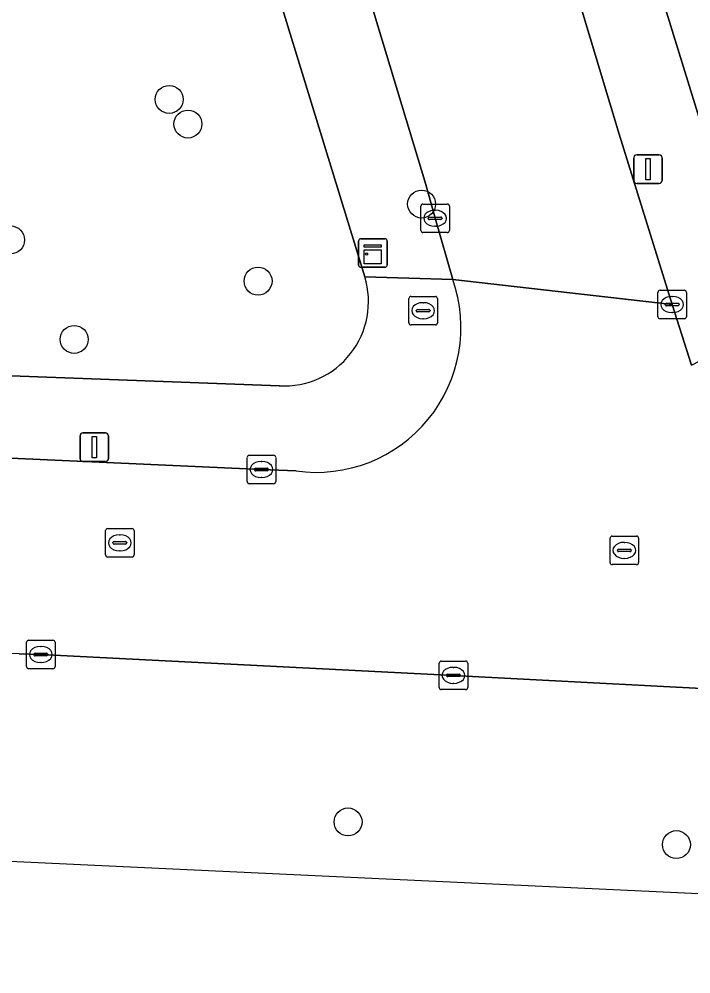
# Model space of a CAD drawing. Extents: x 161248 to 161848, y 384871 to 385383.
# Drawn here: x 161437.48 to 161461.02, y 384880.89 to 384914.33 of the extents above; entities that cross this region are included whole.
import ezdxf

# ---------------------------------------------------------------- set-up
doc = ezdxf.new("R2010")
doc.units = 0
for name, color, linetype in [('IMGEO_Berm_groen', 7, 'Continuous'), ('IMGEO_Boom', 7, 'Continuous'), ('IMGEO_Brandkraan', 7, 'Continuous'), ('IMGEO_Erf', 7, 'Continuous'), ('IMGEO_Kast', 7, 'Continuous'), ('IMGEO_Kolk', 7, 'Continuous'), ('IMGEO_Lichtmast', 7, 'Continuous'), ('IMGEO_Pand', 7, 'Continuous'), ('IMGEO_Rijbaan_lokaal_open', 7, 'Continuous'), ('IMGEO_Rioolput', 7, 'Continuous'), ('IMGEO_Voetpad_open', 7, 'Continuous')]:
    doc.layers.add(name, color=color, linetype=linetype)

msp = doc.modelspace()

# ---------------------------------------------------------------- linework, layer by layer
at = {"layer": 'IMGEO_Berm_groen'}
for points in [[(161594.701, 384882.499), (161594.709, 384882.686), (161587.754, 384882.945), (161578.585, 384883.414), (161564.755, 384883.961), (161553.631, 384884.443), (161549.641, 384884.61), (161543.014, 384884.888), (161528.41, 384885.51), (161516.282, 384885.98), (161504.167, 384886.488), (161500, 384886.678), (161491.061, 384887.085), (161487.893, 384887.217), (161488.111, 384889.666), (161487.937, 384889.675), (161474.955, 384890.148), (161470.772, 384890.376), (161468.545, 384890.508), (161452.703, 384891.345), (161438.246, 384892.076), (161437.485, 384892.094)], [(161417.572, 384886.526), (161433.198, 384885.047), (161433.661, 384885.003), (161462.543, 384883.65), (161521.484, 384880.889)]]:
    msp.add_lwpolyline(points, dxfattribs=at)
msp.add_arc((161435.777, 384866.344), 25.807, 86.2042, 108.542, dxfattribs=at)
at = {"layer": 'IMGEO_Boom'}
for centre in [(161442.744, 384911.515), (161443.399, 384910.654), (161451.587, 384907.851), (161437.186, 384906.596), (161445.858, 384905.152), (161439.415, 384903.11), (161449.012, 384886.211), (161460.516, 384885.417)]:
    msp.add_circle(centre, 0.489, dxfattribs=at)
at = {"layer": 'IMGEO_Brandkraan'}
for p, q in [((161451.142, 384903.691), (161451.142, 384904.543)), ((161451.217, 384904.617), (161452.069, 384904.617)), ((161452.143, 384904.543), (161452.143, 384903.691)), ((161451.444, 384904.16), (161451.842, 384904.16)), ((161451.63, 384904.397), (161451.655, 384904.397)), ((161451.401, 384904.111), (161451.401, 384904.123)), ((161451.839, 384904.074), (161451.441, 384904.074)), ((161451.653, 384903.837), (161451.628, 384903.837)), ((161451.885, 384904.123), (161451.885, 384904.111)), ((161452.069, 384903.617), (161451.217, 384903.617))]:
    msp.add_line(p, q, dxfattribs=at)
for points in [[(161451.142, 384903.691), (161451.142, 384904.543)], [(161451.217, 384904.617), (161452.069, 384904.617)], [(161452.143, 384904.543), (161452.143, 384903.691)], [(161452.069, 384903.617), (161451.217, 384903.617)]]:
    msp.add_lwpolyline(points, dxfattribs=at)
for centre, radius, start, end in [((161451.219, 384904.541), 0.0765, 91.552, 178.448), ((161451.219, 384904.541), 0.0765, 91.552, 178.448), ((161452.067, 384904.541), 0.0765, 1.552, 88.448), ((161452.067, 384904.541), 0.0765, 1.552, 88.448), ((161451.441, 384904.12), 0.0403, 85.8775, 175.7526), ((161451.846, 384904.122), 0.0386, 1.7309, 96.639), ((161451.438, 384904.11), 0.0366, 178.938, 274.7102), ((161451.842, 384904.117), 0.043, 264.8664, 352.4533), ((161451.219, 384903.693), 0.0765, 181.552, 268.448), ((161451.219, 384903.693), 0.0765, 181.552, 268.448), ((161452.067, 384903.693), 0.0765, 271.552, 358.448), ((161452.067, 384903.693), 0.0765, 271.552, 358.448)]:
    msp.add_arc(centre, radius, start, end, dxfattribs=at)
for centre, major_axis, ratio, start_param, end_param in [((161451.629, 384904.117), (-0.387, 0.002), 0.722429, 4.712389, 7.853982), ((161451.654, 384904.117), (-0.39, 0.002), 0.717154, 1.570796, 4.712389)]:
    msp.add_ellipse(centre, major_axis=major_axis, ratio=ratio, start_param=start_param, end_param=end_param, dxfattribs=at)
at = {"layer": 'IMGEO_Erf'}
for points in [[(161449.597, 384905.304), (161438.466, 384941.532)], [(161392.69, 384903.491), (161446.603, 384901.485)]]:
    msp.add_lwpolyline(points, dxfattribs=at)
msp.add_arc((161446.772, 384904.435), 2.955, 266.7147, 17.0942, dxfattribs=at)
at = {"layer": 'IMGEO_Kast'}
for p, q in [((161449.381, 384905.712), (161449.381, 384906.553)), ((161449.381, 384906.553), (161449.381, 384905.712)), ((161449.456, 384906.637), (161450.297, 384906.637)), ((161450.297, 384906.637), (161449.456, 384906.637)), ((161450.381, 384906.562), (161450.381, 384905.721)), ((161450.381, 384905.721), (161450.381, 384906.562)), ((161450.306, 384905.637), (161449.465, 384905.637)), ((161449.465, 384905.637), (161450.306, 384905.637))]:
    msp.add_line(p, q, dxfattribs=at)
for points in [[(161449.576, 384906.427), (161450.176, 384906.427), (161450.176, 384906.342), (161449.576, 384906.342), (161449.576, 384906.427)], [(161449.576, 384906.252), (161450.176, 384906.252), (161450.176, 384905.763), (161449.576, 384905.763), (161449.576, 384906.252)]]:
    msp.add_lwpolyline(points, dxfattribs=at)
msp.add_circle((161449.66, 384906.101), 0.0377, dxfattribs=at)
for centre, start, end in [((161449.459, 384906.559), 92.4484, 184.2845), ((161449.459, 384906.559), 92.4484, 184.2845), ((161450.303, 384906.559), 2.4484, 94.2845), ((161450.303, 384906.559), 2.4484, 94.2845), ((161449.459, 384905.715), 182.4484, 274.2845), ((161449.459, 384905.715), 182.4484, 274.2845), ((161450.303, 384905.715), 272.4484, 4.2845), ((161450.303, 384905.715), 272.4484, 4.2845)]:
    msp.add_arc(centre, 0.0779, start, end, dxfattribs=at)
at = {"layer": 'IMGEO_Kolk'}
for p, q in [((161451.635, 384907.853), (161452.487, 384907.853)), ((161451.56, 384906.927), (161451.56, 384907.779)), ((161452.048, 384907.633), (161452.073, 384907.633)), ((161452.561, 384907.779), (161452.561, 384906.927)), ((161451.819, 384907.347), (161451.819, 384907.359)), ((161452.257, 384907.31), (161451.859, 384907.31)), ((161451.862, 384907.396), (161452.26, 384907.396)), ((161452.303, 384907.359), (161452.303, 384907.347)), ((161452.487, 384906.853), (161451.635, 384906.853)), ((161452.071, 384907.073), (161452.046, 384907.073)), ((161459.942, 384904.832), (161460.794, 384904.832)), ((161459.867, 384903.906), (161459.867, 384904.758)), ((161460.355, 384904.612), (161460.38, 384904.612)), ((161460.868, 384904.758), (161460.868, 384903.906)), ((161460.126, 384904.326), (161460.126, 384904.338)), ((161460.564, 384904.289), (161460.166, 384904.289)), ((161460.169, 384904.375), (161460.567, 384904.375)), ((161460.61, 384904.338), (161460.61, 384904.326)), ((161460.794, 384903.832), (161459.942, 384903.832)), ((161460.378, 384904.052), (161460.353, 384904.052)), ((161445.475, 384898.129), (161445.475, 384898.981)), ((161445.55, 384899.055), (161446.402, 384899.055)), ((161445.963, 384898.835), (161445.988, 384898.835)), ((161446.476, 384898.981), (161446.476, 384898.129)), ((161445.734, 384898.549), (161445.734, 384898.561)), ((161446.172, 384898.512), (161445.774, 384898.512)), ((161445.777, 384898.598), (161446.175, 384898.598)), ((161446.218, 384898.561), (161446.218, 384898.549)), ((161445.986, 384898.275), (161445.961, 384898.275)), ((161446.402, 384898.055), (161445.55, 384898.055)), ((161458.191, 384895.296), (161458.191, 384896.148)), ((161458.266, 384896.222), (161459.118, 384896.222)), ((161459.192, 384896.148), (161459.192, 384895.296)), ((161458.679, 384896.002), (161458.704, 384896.002)), ((161458.45, 384895.716), (161458.45, 384895.728)), ((161458.888, 384895.679), (161458.49, 384895.679)), ((161458.493, 384895.765), (161458.891, 384895.765)), ((161458.934, 384895.728), (161458.934, 384895.716)), ((161459.118, 384895.222), (161458.266, 384895.222)), ((161458.702, 384895.442), (161458.677, 384895.442)), ((161437.745, 384891.65), (161437.745, 384892.502)), ((161437.82, 384892.576), (161438.672, 384892.576)), ((161438.746, 384892.502), (161438.746, 384891.65)), ((161438.047, 384892.119), (161438.445, 384892.119)), ((161438.233, 384892.356), (161438.258, 384892.356)), ((161438.004, 384892.07), (161438.004, 384892.082)), ((161438.442, 384892.033), (161438.044, 384892.033)), ((161438.256, 384891.796), (161438.231, 384891.796)), ((161438.488, 384892.082), (161438.488, 384892.07)), ((161452.277, 384891.845), (161453.129, 384891.845)), ((161438.672, 384891.576), (161437.82, 384891.576)), ((161452.202, 384890.919), (161452.202, 384891.771)), ((161452.69, 384891.625), (161452.715, 384891.625)), ((161453.203, 384891.771), (161453.203, 384890.919)), ((161452.461, 384891.339), (161452.461, 384891.351)), ((161452.899, 384891.302), (161452.501, 384891.302)), ((161452.504, 384891.388), (161452.902, 384891.388)), ((161452.945, 384891.351), (161452.945, 384891.339)), ((161453.129, 384890.845), (161452.277, 384890.845)), ((161452.713, 384891.065), (161452.688, 384891.065))]:
    msp.add_line(p, q, dxfattribs=at)
for points in [[(161451.635, 384907.853), (161452.487, 384907.853)], [(161451.56, 384906.927), (161451.56, 384907.779)], [(161452.561, 384907.779), (161452.561, 384906.927)], [(161452.487, 384906.853), (161451.635, 384906.853)], [(161459.942, 384904.832), (161460.794, 384904.832)], [(161459.867, 384903.906), (161459.867, 384904.758)], [(161460.868, 384904.758), (161460.868, 384903.906)], [(161460.794, 384903.832), (161459.942, 384903.832)], [(161445.475, 384898.129), (161445.475, 384898.981)], [(161445.55, 384899.055), (161446.402, 384899.055)], [(161446.476, 384898.981), (161446.476, 384898.129)], [(161446.402, 384898.055), (161445.55, 384898.055)], [(161458.191, 384895.296), (161458.191, 384896.148)], [(161458.266, 384896.222), (161459.118, 384896.222)], [(161459.192, 384896.148), (161459.192, 384895.296)], [(161459.118, 384895.222), (161458.266, 384895.222)], [(161437.745, 384891.65), (161437.745, 384892.502)], [(161437.82, 384892.576), (161438.672, 384892.576)], [(161438.746, 384892.502), (161438.746, 384891.65)], [(161452.277, 384891.845), (161453.129, 384891.845)], [(161438.672, 384891.576), (161437.82, 384891.576)], [(161452.202, 384890.919), (161452.202, 384891.771)], [(161453.203, 384891.771), (161453.203, 384890.919)], [(161453.129, 384890.845), (161452.277, 384890.845)]]:
    msp.add_lwpolyline(points, dxfattribs=at)
for centre, radius, start, end in [((161451.637, 384907.777), 0.0765, 91.552, 178.448), ((161451.637, 384907.777), 0.0765, 91.552, 178.448), ((161452.485, 384907.777), 0.0765, 1.552, 88.448), ((161452.485, 384907.777), 0.0765, 1.552, 88.448), ((161451.859, 384907.356), 0.0403, 85.8775, 175.7526), ((161451.856, 384907.346), 0.0366, 178.938, 274.7102), ((161452.26, 384907.353), 0.043, 264.8664, 352.4533), ((161452.264, 384907.358), 0.0386, 1.7309, 96.639), ((161451.637, 384906.929), 0.0765, 181.552, 268.448), ((161451.637, 384906.929), 0.0765, 181.552, 268.448), ((161452.485, 384906.929), 0.0765, 271.552, 358.448), ((161452.485, 384906.929), 0.0765, 271.552, 358.448), ((161459.944, 384904.756), 0.0765, 91.552, 178.448), ((161459.944, 384904.756), 0.0765, 91.552, 178.448), ((161460.792, 384904.756), 0.0765, 1.552, 88.448), ((161460.792, 384904.756), 0.0765, 1.552, 88.448), ((161460.166, 384904.335), 0.0403, 85.8775, 175.7526), ((161460.163, 384904.325), 0.0366, 178.938, 274.7102), ((161460.567, 384904.332), 0.043, 264.8664, 352.4533), ((161460.571, 384904.337), 0.0386, 1.7309, 96.639), ((161459.944, 384903.908), 0.0765, 181.552, 268.448), ((161459.944, 384903.908), 0.0765, 181.552, 268.448), ((161460.792, 384903.908), 0.0765, 271.552, 358.448), ((161460.792, 384903.908), 0.0765, 271.552, 358.448), ((161445.552, 384898.979), 0.0765, 91.552, 178.448), ((161445.552, 384898.979), 0.0765, 91.552, 178.448), ((161446.4, 384898.979), 0.0765, 1.552, 88.448), ((161446.4, 384898.979), 0.0765, 1.552, 88.448), ((161445.774, 384898.558), 0.0403, 85.8775, 175.7526), ((161445.771, 384898.548), 0.0366, 178.938, 274.7102), ((161446.175, 384898.555), 0.043, 264.8664, 352.4533), ((161446.179, 384898.56), 0.0386, 1.7309, 96.639), ((161445.552, 384898.131), 0.0765, 181.552, 268.448), ((161445.552, 384898.131), 0.0765, 181.552, 268.448), ((161446.4, 384898.131), 0.0765, 271.552, 358.448), ((161446.4, 384898.131), 0.0765, 271.552, 358.448), ((161458.268, 384896.146), 0.0765, 91.552, 178.448), ((161458.268, 384896.146), 0.0765, 91.552, 178.448), ((161459.116, 384896.146), 0.0765, 1.552, 88.448), ((161459.116, 384896.146), 0.0765, 1.552, 88.448), ((161458.49, 384895.725), 0.0403, 85.8775, 175.7526), ((161458.487, 384895.715), 0.0366, 178.938, 274.7102), ((161458.891, 384895.722), 0.043, 264.8664, 352.4533), ((161458.895, 384895.727), 0.0386, 1.7309, 96.639), ((161458.268, 384895.298), 0.0765, 181.552, 268.448), ((161458.268, 384895.298), 0.0765, 181.552, 268.448), ((161459.116, 384895.298), 0.0765, 271.552, 358.448), ((161459.116, 384895.298), 0.0765, 271.552, 358.448), ((161437.822, 384892.5), 0.0765, 91.552, 178.448), ((161437.822, 384892.5), 0.0765, 91.552, 178.448), ((161438.67, 384892.5), 0.0765, 1.552, 88.448), ((161438.67, 384892.5), 0.0765, 1.552, 88.448), ((161438.044, 384892.079), 0.0403, 85.8775, 175.7526), ((161438.449, 384892.081), 0.0386, 1.7309, 96.639), ((161438.041, 384892.069), 0.0366, 178.938, 274.7102), ((161438.445, 384892.076), 0.043, 264.8664, 352.4533), ((161452.279, 384891.769), 0.0765, 91.552, 178.448), ((161452.279, 384891.769), 0.0765, 91.552, 178.448), ((161453.127, 384891.769), 0.0765, 1.552, 88.448), ((161453.127, 384891.769), 0.0765, 1.552, 88.448), ((161437.822, 384891.652), 0.0765, 181.552, 268.448), ((161437.822, 384891.652), 0.0765, 181.552, 268.448), ((161438.67, 384891.652), 0.0765, 271.552, 358.448), ((161438.67, 384891.652), 0.0765, 271.552, 358.448), ((161452.501, 384891.348), 0.0403, 85.8775, 175.7526), ((161452.498, 384891.338), 0.0366, 178.938, 274.7102), ((161452.902, 384891.345), 0.043, 264.8664, 352.4533), ((161452.906, 384891.35), 0.0386, 1.7309, 96.639), ((161452.279, 384890.921), 0.0765, 181.552, 268.448), ((161452.279, 384890.921), 0.0765, 181.552, 268.448), ((161453.127, 384890.921), 0.0765, 271.552, 358.448), ((161453.127, 384890.921), 0.0765, 271.552, 358.448)]:
    msp.add_arc(centre, radius, start, end, dxfattribs=at)
for centre, major_axis, ratio, start_param, end_param in [((161452.047, 384907.353), (-0.387, 0.002), 0.722429, 4.712389, 7.853982), ((161452.072, 384907.353), (-0.39, 0.002), 0.717154, 1.570796, 4.712389), ((161460.354, 384904.332), (-0.387, 0.002), 0.722429, 4.712389, 7.853982), ((161460.379, 384904.332), (-0.39, 0.002), 0.717154, 1.570796, 4.712389), ((161445.962, 384898.555), (-0.387, 0.002), 0.722429, 4.712389, 7.853982), ((161445.987, 384898.555), (-0.39, 0.002), 0.717154, 1.570796, 4.712389), ((161458.678, 384895.722), (-0.387, 0.002), 0.722429, 4.712389, 7.853982), ((161458.703, 384895.722), (-0.39, 0.002), 0.717154, 1.570796, 4.712389), ((161438.232, 384892.076), (-0.387, 0.002), 0.722429, 4.712389, 7.853982), ((161438.257, 384892.076), (-0.39, 0.002), 0.717154, 1.570796, 4.712389), ((161452.689, 384891.345), (-0.387, 0.002), 0.722429, 4.712389, 7.853982), ((161452.714, 384891.345), (-0.39, 0.002), 0.717154, 1.570796, 4.712389)]:
    msp.add_ellipse(centre, major_axis=major_axis, ratio=ratio, start_param=start_param, end_param=end_param, dxfattribs=at)
at = {"layer": 'IMGEO_Lichtmast'}
for p, q in [((161459.123, 384909.576), (161459.913, 384909.576)), ((161459.913, 384909.576), (161459.123, 384909.576)), ((161459.023, 384908.676), (161459.023, 384909.476)), ((161459.023, 384909.476), (161459.023, 384908.676)), ((161460.013, 384909.476), (161460.013, 384908.676)), ((161460.013, 384908.676), (161460.013, 384909.476)), ((161459.913, 384908.576), (161459.123, 384908.576)), ((161459.123, 384908.576), (161459.913, 384908.576)), ((161439.722, 384899.834), (161440.512, 384899.834)), ((161440.512, 384899.834), (161439.722, 384899.834)), ((161439.622, 384898.934), (161439.622, 384899.734)), ((161439.622, 384899.734), (161439.622, 384898.934)), ((161440.612, 384899.734), (161440.612, 384898.934)), ((161440.612, 384898.934), (161440.612, 384899.734)), ((161440.512, 384898.834), (161439.722, 384898.834)), ((161439.722, 384898.834), (161440.512, 384898.834))]:
    msp.add_line(p, q, dxfattribs=at)
for points in [[(161459.443, 384909.451), (161459.593, 384909.451), (161459.593, 384908.701), (161459.443, 384908.701), (161459.443, 384909.451)], [(161440.042, 384899.709), (161440.192, 384899.709), (161440.192, 384898.959), (161440.042, 384898.959), (161440.042, 384899.709)]]:
    msp.add_lwpolyline(points, dxfattribs=at)
for centre, start, end in [((161459.123, 384909.476), 90, 180), ((161459.123, 384909.476), 90, 180), ((161459.913, 384909.476), 0, 90), ((161459.913, 384909.476), 360, 90), ((161459.123, 384908.676), 180, 270), ((161459.123, 384908.676), 180, 270), ((161459.913, 384908.676), 270, 0), ((161459.913, 384908.676), 270, 0), ((161439.722, 384899.734), 90, 180), ((161439.722, 384899.734), 90, 180), ((161440.512, 384899.734), 0, 90), ((161440.512, 384899.734), 360, 90), ((161439.722, 384898.934), 180, 270), ((161439.722, 384898.934), 180, 270), ((161440.512, 384898.934), 270, 0), ((161440.512, 384898.934), 270, 0)]:
    msp.add_arc(centre, 0.1, start, end, dxfattribs=at)
at = {"layer": 'IMGEO_Pand'}
msp.add_lwpolyline([(161500, 384915.713), (161473.166, 384917.063), (161470.469, 384917.199), (161465.842, 384917.432), (161465.803, 384917.137), (161460.304, 384915.459), (161459.563, 384917.873), (161459.445, 384917.85), (161459.171, 384917.798), (161462.997, 384905.435), (161464.028, 384903.912), (161465.471, 384902.789), (161467.205, 384902.169), (161472.472, 384901.888), (161474.197, 384901.793), (161474.4, 384901.782), (161474.445, 384902.333), (161474.306, 384903.145), (161482.079, 384903.557)], dxfattribs=at)
at = {"layer": 'IMGEO_Rijbaan_lokaal_open'}
for points in [[(161441.917, 384941.001), (161451.731, 384908.54), (161452.061, 384907.353), (161452.677, 384905.212), (161460.368, 384904.332), (161458.507, 384910.295), (161456.119, 384918.262), (161453.927, 384925.402), (161451.635, 384932.866), (161448.004, 384944.929)], [(161461.041, 384902.205), (161460.368, 384904.332), (161452.677, 384905.212)], [(161447.197, 384898.503), (161445.976, 384898.555), (161432.519, 384899.164), (161432.148, 384899.181), (161432.042, 384897.321), (161425.304, 384895.116)], [(161437.485, 384892.094), (161438.246, 384892.076), (161452.703, 384891.345), (161468.545, 384890.508), (161470.772, 384890.376), (161474.955, 384890.148), (161487.937, 384889.675), (161488.111, 384889.666), (161497.843, 384889.167)]]:
    msp.add_lwpolyline(points, dxfattribs=at)
for centre, radius, start, end in [((161447.896, 384903.525), 5.07, 262.0756, 19.4396), ((161435.777, 384866.344), 25.807, 86.2042, 108.542)]:
    msp.add_arc(centre, radius, start, end, dxfattribs=at)
at = {"layer": 'IMGEO_Rioolput'}
for p, q in [((161440.589, 384896.488), (161441.441, 384896.488)), ((161440.514, 384895.562), (161440.514, 384896.414)), ((161441.002, 384896.268), (161441.027, 384896.268)), ((161441.515, 384896.414), (161441.515, 384895.562)), ((161440.773, 384895.982), (161440.773, 384895.994)), ((161441.211, 384895.945), (161440.813, 384895.945)), ((161440.816, 384896.031), (161441.214, 384896.031)), ((161441.257, 384895.994), (161441.257, 384895.982)), ((161441.441, 384895.488), (161440.589, 384895.488)), ((161441.025, 384895.708), (161441, 384895.708))]:
    msp.add_line(p, q, dxfattribs=at)
for points in [[(161440.589, 384896.488), (161441.441, 384896.488)], [(161440.514, 384895.562), (161440.514, 384896.414)], [(161441.515, 384896.414), (161441.515, 384895.562)], [(161441.441, 384895.488), (161440.589, 384895.488)]]:
    msp.add_lwpolyline(points, dxfattribs=at)
for centre, radius, start, end in [((161440.591, 384896.412), 0.0765, 91.552, 178.448), ((161440.591, 384896.412), 0.0765, 91.552, 178.448), ((161441.439, 384896.412), 0.0765, 1.552, 88.448), ((161441.439, 384896.412), 0.0765, 1.552, 88.448), ((161440.813, 384895.991), 0.0403, 85.8775, 175.7526), ((161440.81, 384895.981), 0.0366, 178.938, 274.7102), ((161441.214, 384895.988), 0.043, 264.8664, 352.4533), ((161441.218, 384895.993), 0.0386, 1.7309, 96.639), ((161440.591, 384895.564), 0.0765, 181.552, 268.448), ((161440.591, 384895.564), 0.0765, 181.552, 268.448), ((161441.439, 384895.564), 0.0765, 271.552, 358.448), ((161441.439, 384895.564), 0.0765, 271.552, 358.448)]:
    msp.add_arc(centre, radius, start, end, dxfattribs=at)
for centre, major_axis, ratio, start_param, end_param in [((161441.001, 384895.988), (-0.387, 0.002), 0.722429, 4.712389, 7.853982), ((161441.026, 384895.988), (-0.39, 0.002), 0.717154, 1.570796, 4.712389)]:
    msp.add_ellipse(centre, major_axis=major_axis, ratio=ratio, start_param=start_param, end_param=end_param, dxfattribs=at)
at = {"layer": 'IMGEO_Voetpad_open'}
for points in [[(161448.004, 384944.929), (161451.635, 384932.866), (161453.927, 384925.402), (161456.119, 384918.262), (161458.507, 384910.295), (161460.368, 384904.332), (161461.041, 384902.205), (161463.597, 384903.538), (161462.997, 384905.435), (161459.171, 384917.798), (161457.933, 384921.499), (161455.957, 384927.409)], [(161438.466, 384941.532), (161449.597, 384905.304), (161452.677, 384905.212), (161452.061, 384907.353), (161451.731, 384908.54), (161441.917, 384941.001)], [(161452.677, 384905.212), (161449.597, 384905.304)], [(161446.603, 384901.485), (161392.69, 384903.491)], [(161394.326, 384901.014), (161395.318, 384900.953), (161432.148, 384899.181), (161432.519, 384899.164), (161445.976, 384898.555), (161447.197, 384898.503)]]:
    msp.add_lwpolyline(points, dxfattribs=at)
for centre, radius, start, end in [((161446.772, 384904.435), 2.955, 266.7147, 17.0942), ((161447.896, 384903.525), 5.07, 262.0756, 19.4396)]:
    msp.add_arc(centre, radius, start, end, dxfattribs=at)

doc.saveas('drawing.dxf')
